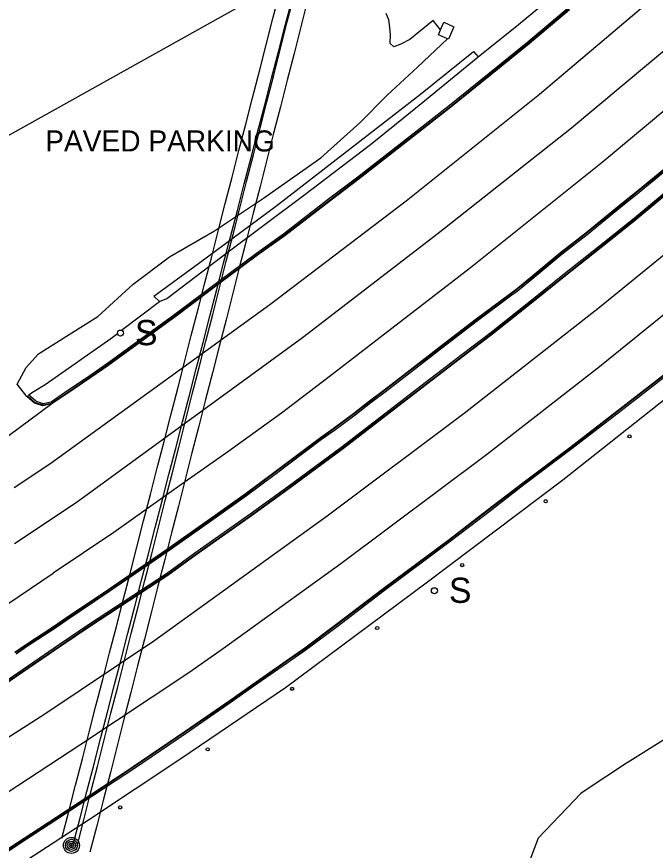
# Model space of a CAD drawing. Extents: x 368532 to 392481, y 10654822 to 10676899.
# Drawn here: x 390121.7 to 390273.6, y 10659120.5 to 10659318.7 of the extents above; entities that cross this region are included whole.
import ezdxf

# ---------------------------------------------------------------- set-up
doc = ezdxf.new("R2010")
doc.units = 0
for name, color, linetype in [('p_Catenary', 7, 'Continuous'), ('p_drainage inlet', 7, 'Continuous'), ('p_dtm retaining wall', 7, 'Continuous'), ('p_dtm sidewalk', 7, 'Continuous'), ('p_road - paved curb', 7, 'Continuous'), ('p_road general road feature', 7, 'Continuous'), ('p_road guard posts', 7, 'Continuous'), ('p_road paint stripe', 7, 'Continuous'), ('p_structure building', 7, 'Continuous'), ('p_structure sign', 7, 'Continuous'), ('p_utility general pole', 7, 'Continuous')]:
    doc.layers.add(name, color=color, linetype=linetype)

msp = doc.modelspace()

# ---------------------------------------------------------------- linework, layer by layer
at = {"layer": 'p_Catenary'}
for points in [[(390132.43, 10659123.45), (390134.05, 10659129.74), (390135.66, 10659136.02), (390137.28, 10659142.31), (390138.9, 10659148.59), (390140.52, 10659154.88), (390142.14, 10659161.16), (390143.76, 10659167.45), (390145.38, 10659173.74), (390147, 10659180.02), (390148.61, 10659186.31), (390150.23, 10659192.59), (390151.85, 10659198.88), (390153.47, 10659205.16), (390155.09, 10659211.45), (390156.71, 10659217.73), (390158.33, 10659224.02), (390159.95, 10659230.31), (390161.56, 10659236.59), (390163.18, 10659242.88), (390164.8, 10659249.16), (390166.42, 10659255.45), (390168.04, 10659261.73), (390169.66, 10659268.02), (390171.28, 10659274.3), (390172.9, 10659280.59), (390174.51, 10659286.88), (390176.13, 10659293.16), (390177.75, 10659299.45), (390179.37, 10659305.73), (390180.99, 10659312.02), (390182.61, 10659318.3), (390184.23, 10659324.59)], [(390135.09, 10659121.94), (390136.72, 10659128.22), (390138.35, 10659134.5), (390139.97, 10659140.78), (390141.6, 10659147.06), (390143.23, 10659153.34), (390144.85, 10659159.62), (390146.48, 10659165.9), (390148.11, 10659172.18), (390149.73, 10659178.46), (390151.36, 10659184.74), (390152.99, 10659191.02), (390154.61, 10659197.3), (390156.24, 10659203.58), (390157.87, 10659209.86), (390159.5, 10659216.14), (390161.12, 10659222.42), (390162.75, 10659228.7), (390164.38, 10659234.98), (390166, 10659241.26), (390167.63, 10659247.54), (390169.26, 10659253.82), (390170.88, 10659260.1), (390172.51, 10659266.38), (390174.14, 10659272.66), (390175.76, 10659278.94), (390177.39, 10659285.22), (390179.02, 10659291.5), (390180.65, 10659297.78), (390182.27, 10659304.06), (390183.9, 10659310.34), (390185.53, 10659316.62), (390187.15, 10659322.9)], [(390136.02, 10659121.5), (390137.63, 10659127.82), (390139.24, 10659134.14), (390140.86, 10659140.46), (390142.47, 10659146.79), (390144.08, 10659153.11), (390145.69, 10659159.43), (390147.31, 10659165.75), (390148.92, 10659172.07), (390150.53, 10659178.39), (390152.15, 10659184.71), (390153.76, 10659191.04), (390155.37, 10659197.36), (390156.98, 10659203.68), (390158.6, 10659210), (390160.21, 10659216.32), (390161.82, 10659222.64), (390163.43, 10659228.97), (390165.05, 10659235.29), (390166.66, 10659241.61), (390168.27, 10659247.93), (390169.89, 10659254.25), (390171.5, 10659260.57), (390173.11, 10659266.9), (390174.72, 10659273.22), (390176.34, 10659279.54), (390177.95, 10659285.86), (390179.56, 10659292.18), (390181.18, 10659298.5), (390182.79, 10659304.83), (390184.4, 10659311.15), (390186.01, 10659317.47), (390187.63, 10659323.79)], [(390190.85, 10659322.63), (390189.24, 10659316.3), (390187.62, 10659309.97), (390186, 10659303.64), (390184.38, 10659297.31), (390182.76, 10659290.98), (390181.15, 10659284.65), (390179.53, 10659278.32), (390177.91, 10659271.99), (390176.29, 10659265.66), (390174.67, 10659259.33), (390173.06, 10659253), (390171.44, 10659246.67), (390169.82, 10659240.34), (390168.2, 10659234.01), (390166.58, 10659227.68), (390164.97, 10659221.35), (390163.35, 10659215.02), (390161.73, 10659208.69), (390160.11, 10659202.36), (390158.49, 10659196.02), (390156.88, 10659189.69), (390155.26, 10659183.36), (390153.64, 10659177.03), (390152.02, 10659170.7), (390150.4, 10659164.37), (390148.79, 10659158.04), (390147.17, 10659151.71), (390145.55, 10659145.38), (390143.93, 10659139.05), (390142.31, 10659132.72), (390140.7, 10659126.39), (390139.08, 10659120.06)]]:
    msp.add_lwpolyline(points, dxfattribs=at)
at = {"layer": 'p_drainage inlet'}
for p, q in [((390222.47, 10659315.59), (390223.25, 10659317.38)), ((390223.25, 10659317.38), (390225.66, 10659316.32)), ((390225.66, 10659316.32), (390224.36, 10659313.35)), ((390221.95, 10659314.4), (390222.47, 10659315.59)), ((390224.09, 10659313.46), (390221.95, 10659314.4)), ((390224.36, 10659313.35), (390224.09, 10659313.46))]:
    msp.add_line(p, q, dxfattribs=at)
at = {"layer": 'p_dtm retaining wall'}
for p, q in [((390217.71, 10659300.31), (390230.31, 10659310.42)), ((390230.31, 10659310.42), (390231.38, 10659309.13)), ((390200.06, 10659286.68), (390217.71, 10659300.31)), ((390183.24, 10659273.55), (390200.06, 10659286.68)), ((390165.19, 10659260.27), (390183.24, 10659273.55)), ((390154.29, 10659252.25), (390165.19, 10659260.27)), ((390155.62, 10659251), (390154.29, 10659252.25)), ((390279.15, 10659230.37), (390251.52, 10659208.53)), ((390251.52, 10659208.53), (390219.08, 10659184.07)), ((390219.08, 10659184.07), (390185.58, 10659159.16))]:
    msp.add_line(p, q, dxfattribs=at)
at = {"layer": 'p_dtm sidewalk'}
for p, q in [((390240.99, 10659316.82), (390258.25, 10659331.16)), ((390231.38, 10659309.13), (390240.99, 10659316.82)), ((390217.41, 10659297.65), (390231.38, 10659309.13)), ((390205.82, 10659288.34), (390217.41, 10659297.65)), ((390190.2, 10659276.43), (390205.82, 10659288.34)), ((390171, 10659262.09), (390190.2, 10659276.43)), ((390157.36, 10659251.74), (390171, 10659262.09)), ((390146.61, 10659244.17), (390155.62, 10659251)), ((390155.62, 10659251), (390157.36, 10659251.74)), ((390144.03, 10659242.22), (390145.63, 10659243.43)), ((390128.45, 10659231.31), (390144.03, 10659242.22)), ((390125.84, 10659229.68), (390128.45, 10659231.31)), ((390124.43, 10659228.82), (390125.84, 10659229.68)), ((390185.58, 10659159.16), (390160.72, 10659142.28)), ((390160.72, 10659142.28), (390138.98, 10659127.83)), ((390138.98, 10659127.83), (390111.18, 10659109.87))]:
    msp.add_line(p, q, dxfattribs=at)
at = {"layer": 'p_road - paved curb'}
for p, q in [((390252.84, 10659320.74), (390243.25, 10659312.67)), ((390253.06, 10659320.47), (390243.47, 10659312.4)), ((390253.16, 10659320.36), (390243.57, 10659312.28)), ((390243.25, 10659312.67), (390234.04, 10659305.23)), ((390243.47, 10659312.4), (390234.26, 10659304.96)), ((390243.57, 10659312.28), (390234.35, 10659304.84)), ((390234.04, 10659305.23), (390224.61, 10659297.57)), ((390234.26, 10659304.96), (390224.83, 10659297.3)), ((390234.35, 10659304.84), (390224.92, 10659297.18)), ((390224.61, 10659297.57), (390213.28, 10659288.73)), ((390224.83, 10659297.3), (390213.5, 10659288.46)), ((390224.92, 10659297.18), (390213.59, 10659288.34)), ((390213.28, 10659288.73), (390202.81, 10659280.58)), ((390213.5, 10659288.46), (390203.02, 10659280.3)), ((390213.59, 10659288.34), (390203.11, 10659280.18)), ((390202.81, 10659280.58), (390195.83, 10659275.29)), ((390269.4, 10659277.42), (390275.61, 10659282.44)), ((390269.49, 10659277.3), (390275.71, 10659282.32)), ((390269.72, 10659277.03), (390275.93, 10659282.05)), ((390203.02, 10659280.3), (390196.04, 10659275.01)), ((390203.11, 10659280.18), (390196.13, 10659274.89)), ((390264.98, 10659273.81), (390269.4, 10659277.42)), ((390265.07, 10659273.69), (390269.49, 10659277.3)), ((390265.29, 10659273.42), (390269.72, 10659277.03)), ((390276.17, 10659277.15), (390268.14, 10659270.43)), ((390276.39, 10659276.88), (390268.37, 10659270.16)), ((390276.49, 10659276.77), (390268.46, 10659270.04)), ((390195.83, 10659275.29), (390185.14, 10659267.04)), ((390196.04, 10659275.01), (390185.35, 10659266.76)), ((390196.13, 10659274.89), (390185.44, 10659266.64)), ((390260.55, 10659270.25), (390264.98, 10659273.81)), ((390260.64, 10659270.13), (390265.07, 10659273.69)), ((390260.87, 10659269.86), (390265.29, 10659273.42)), ((390257.01, 10659267.34), (390260.55, 10659270.25)), ((390257.1, 10659267.22), (390260.64, 10659270.13)), ((390257.32, 10659266.95), (390260.87, 10659269.86)), ((390268.14, 10659270.43), (390260.29, 10659264.17)), ((390268.37, 10659270.16), (390260.51, 10659263.9)), ((390268.46, 10659270.04), (390260.6, 10659263.78)), ((390185.14, 10659267.04), (390178.68, 10659262.39)), ((390185.35, 10659266.76), (390178.88, 10659262.11)), ((390185.44, 10659266.64), (390178.97, 10659261.99)), ((390251.1, 10659262.71), (390257.01, 10659267.34)), ((390251.19, 10659262.59), (390257.1, 10659267.22)), ((390251.41, 10659262.32), (390257.32, 10659266.95)), ((390244.41, 10659257.17), (390251.1, 10659262.71)), ((390260.29, 10659264.17), (390251.93, 10659257.57)), ((390260.51, 10659263.9), (390252.15, 10659257.3)), ((390260.6, 10659263.78), (390252.24, 10659257.18)), ((390178.68, 10659262.39), (390169.7, 10659255.75)), ((390178.88, 10659262.11), (390169.91, 10659255.47)), ((390178.97, 10659261.99), (390170, 10659255.35)), ((390244.51, 10659257.05), (390251.19, 10659262.59)), ((390244.73, 10659256.78), (390251.41, 10659262.32)), ((390240.38, 10659253.87), (390244.41, 10659257.17)), ((390240.47, 10659253.75), (390244.51, 10659257.05)), ((390240.68, 10659253.47), (390244.73, 10659256.78)), ((390251.93, 10659257.57), (390244.6, 10659251.66)), ((390252.15, 10659257.3), (390244.82, 10659251.39)), ((390252.24, 10659257.18), (390244.91, 10659251.27)), ((390169.7, 10659255.75), (390159.26, 10659247.92)), ((390169.91, 10659255.47), (390159.47, 10659247.64)), ((390170, 10659255.35), (390159.56, 10659247.52)), ((390230.63, 10659246.62), (390239.17, 10659253.01)), ((390230.72, 10659246.5), (390239.26, 10659252.89)), ((390239.17, 10659253.01), (390240.38, 10659253.87)), ((390239.26, 10659252.89), (390240.47, 10659253.75)), ((390239.46, 10659252.61), (390240.68, 10659253.47)), ((390230.93, 10659246.22), (390239.46, 10659252.61)), ((390244.6, 10659251.66), (390234.52, 10659243.66)), ((390244.82, 10659251.39), (390234.74, 10659243.39)), ((390244.91, 10659251.27), (390234.83, 10659243.27)), ((390159.26, 10659247.92), (390149.68, 10659240.95)), ((390159.47, 10659247.64), (390149.88, 10659240.67)), ((390159.56, 10659247.52), (390149.97, 10659240.55)), ((390221.7, 10659239.72), (390230.63, 10659246.62)), ((390221.79, 10659239.6), (390230.72, 10659246.5)), ((390222, 10659239.32), (390230.93, 10659246.22)), ((390234.52, 10659243.66), (390227.61, 10659238.37)), ((390234.74, 10659243.39), (390227.82, 10659238.09)), ((390234.83, 10659243.27), (390227.91, 10659237.97)), ((390149.68, 10659240.95), (390143.04, 10659236.13)), ((390149.88, 10659240.67), (390143.24, 10659235.84)), ((390149.97, 10659240.55), (390143.33, 10659235.72)), ((390215.22, 10659234.79), (390221.7, 10659239.72)), ((390215.31, 10659234.67), (390221.79, 10659239.6)), ((390215.52, 10659234.39), (390222, 10659239.32)), ((390227.61, 10659238.37), (390217.81, 10659230.84)), ((390227.82, 10659238.09), (390218.02, 10659230.56)), ((390227.91, 10659237.97), (390218.11, 10659230.44)), ((390143.04, 10659236.13), (390139.03, 10659233.32)), ((390143.24, 10659235.84), (390139.23, 10659233.03)), ((390143.33, 10659235.72), (390139.31, 10659232.91)), ((390264.42, 10659224.94), (390278.16, 10659235.63)), ((390264.51, 10659224.82), (390278.25, 10659235.51)), ((390264.73, 10659224.54), (390278.47, 10659235.24)), ((390139.03, 10659233.32), (390133.06, 10659229.29)), ((390139.23, 10659233.03), (390133.26, 10659229)), ((390208.97, 10659229.94), (390215.22, 10659234.79)), ((390209.06, 10659229.82), (390215.31, 10659234.67)), ((390209.27, 10659229.54), (390215.52, 10659234.39)), ((390139.31, 10659232.91), (390133.34, 10659228.88)), ((390133.06, 10659229.29), (390129.83, 10659227.11)), ((390133.26, 10659229), (390129.96, 10659226.78)), ((390205.59, 10659227.37), (390208.97, 10659229.94)), ((390205.68, 10659227.25), (390209.06, 10659229.82)), ((390205.9, 10659226.97), (390209.27, 10659229.54)), ((390217.81, 10659230.84), (390207.41, 10659222.91)), ((390218.02, 10659230.56), (390207.62, 10659222.63)), ((390218.11, 10659230.44), (390207.71, 10659222.51)), ((390133.34, 10659228.88), (390130.02, 10659226.64)), ((390201.86, 10659224.46), (390205.59, 10659227.37)), ((390201.95, 10659224.34), (390205.68, 10659227.25)), ((390130.02, 10659226.64), (390114.53, 10659215.26)), ((390202.16, 10659224.06), (390205.9, 10659226.97)), ((390196.93, 10659220.85), (390201.86, 10659224.46)), ((390197.02, 10659220.73), (390201.95, 10659224.34)), ((390197.22, 10659220.45), (390202.16, 10659224.06)), ((390253.19, 10659216.29), (390264.42, 10659224.94)), ((390253.28, 10659216.17), (390264.51, 10659224.82)), ((390253.49, 10659215.89), (390264.73, 10659224.54)), ((390207.41, 10659222.91), (390199.06, 10659216.49)), ((390207.62, 10659222.63), (390199.27, 10659216.21)), ((390207.71, 10659222.51), (390199.36, 10659216.09)), ((390193.89, 10659218.64), (390196.93, 10659220.85)), ((390193.98, 10659218.52), (390197.02, 10659220.73)), ((390194.19, 10659218.24), (390197.22, 10659220.45)), ((390182.49, 10659210.12), (390193.89, 10659218.64)), ((390182.58, 10659210), (390193.98, 10659218.52)), ((390182.79, 10659209.72), (390194.19, 10659218.24)), ((390199.06, 10659216.49), (390186.05, 10659206.86)), ((390199.27, 10659216.21), (390186.26, 10659206.58)), ((390199.36, 10659216.09), (390186.35, 10659206.46)), ((390242.01, 10659207.88), (390253.19, 10659216.29)), ((390242.1, 10659207.76), (390253.28, 10659216.17)), ((390242.31, 10659207.48), (390253.49, 10659215.89)), ((390176, 10659205.25), (390182.49, 10659210.12)), ((390176.09, 10659205.13), (390182.58, 10659210)), ((390176.29, 10659204.85), (390182.79, 10659209.72)), ((390233.66, 10659201.44), (390242.01, 10659207.88)), ((390233.75, 10659201.32), (390242.1, 10659207.76)), ((390233.96, 10659201.04), (390242.31, 10659207.48)), ((390166.98, 10659198.85), (390176, 10659205.25)), ((390186.05, 10659206.86), (390177.22, 10659200.44)), ((390186.26, 10659206.58), (390177.42, 10659200.15)), ((390186.35, 10659206.46), (390177.51, 10659200.03)), ((390167.07, 10659198.73), (390176.09, 10659205.13)), ((390167.27, 10659198.44), (390176.29, 10659204.85)), ((390224.49, 10659194.45), (390233.66, 10659201.44)), ((390224.58, 10659194.33), (390233.75, 10659201.32)), ((390177.22, 10659200.44), (390164.05, 10659191.15)), ((390177.42, 10659200.15), (390164.25, 10659190.86)), ((390177.51, 10659200.03), (390164.34, 10659190.74)), ((390224.79, 10659194.05), (390233.96, 10659201.04)), ((390157.32, 10659192.03), (390166.98, 10659198.85)), ((390157.41, 10659191.91), (390167.07, 10659198.73)), ((390157.6, 10659191.62), (390167.27, 10659198.44)), ((390208.82, 10659182.77), (390224.49, 10659194.45)), ((390208.91, 10659182.65), (390224.58, 10659194.33)), ((390209.12, 10659182.37), (390224.79, 10659194.05)), ((390143.32, 10659182.49), (390157.32, 10659192.03)), ((390143.4, 10659182.37), (390157.41, 10659191.91)), ((390143.6, 10659182.08), (390157.6, 10659191.62)), ((390164.05, 10659191.15), (390157.3, 10659186.3)), ((390164.25, 10659190.86), (390157.5, 10659186.01)), ((390164.34, 10659190.74), (390157.58, 10659185.89)), ((390157.3, 10659186.3), (390138.97, 10659174.26)), ((390157.5, 10659186.01), (390139.17, 10659173.96)), ((390157.58, 10659185.89), (390139.25, 10659173.84)), ((390133.3, 10659175.72), (390143.32, 10659182.49)), ((390133.38, 10659175.6), (390143.4, 10659182.37)), ((390133.58, 10659175.31), (390143.6, 10659182.08)), ((390197.56, 10659174.18), (390208.82, 10659182.77)), ((390197.65, 10659174.06), (390208.91, 10659182.65)), ((390197.86, 10659173.78), (390209.12, 10659182.37)), ((390130.43, 10659173.73), (390133.3, 10659175.72)), ((390130.51, 10659173.61), (390133.38, 10659175.6)), ((390123.73, 10659169.37), (390130.43, 10659173.73)), ((390123.81, 10659169.24), (390130.51, 10659173.61)), ((390130.71, 10659173.31), (390133.58, 10659175.31)), ((390138.97, 10659174.26), (390131.84, 10659169.47)), ((390139.17, 10659173.96), (390132.04, 10659169.18)), ((390139.25, 10659173.84), (390132.12, 10659169.06)), ((390190.19, 10659168.67), (390197.56, 10659174.18)), ((390190.28, 10659168.55), (390197.65, 10659174.06)), ((390190.48, 10659168.26), (390197.86, 10659173.78)), ((390124.01, 10659168.95), (390130.71, 10659173.31)), ((390131.84, 10659169.47), (390115.61, 10659158.34)), ((390132.04, 10659169.18), (390115.81, 10659158.05)), ((390132.12, 10659169.06), (390115.89, 10659157.93)), ((390121.22, 10659167.68), (390123.73, 10659169.37)), ((390121.3, 10659167.55), (390123.81, 10659169.24)), ((390121.5, 10659167.26), (390124.01, 10659168.95)), ((390185.77, 10659165.62), (390190.19, 10659168.67)), ((390185.86, 10659165.5), (390190.28, 10659168.55)), ((390186.06, 10659165.21), (390190.48, 10659168.26)), ((390178.6, 10659160.58), (390185.77, 10659165.62)), ((390178.69, 10659160.46), (390185.86, 10659165.5)), ((390178.89, 10659160.17), (390186.06, 10659165.21)), ((390172.41, 10659156.22), (390178.6, 10659160.58)), ((390172.5, 10659156.1), (390178.69, 10659160.46)), ((390172.7, 10659155.81), (390178.89, 10659160.17)), ((390161.76, 10659148.89), (390172.41, 10659156.22)), ((390161.84, 10659148.77), (390172.5, 10659156.1)), ((390162.04, 10659148.48), (390172.7, 10659155.81)), ((390149.36, 10659140.48), (390161.76, 10659148.89)), ((390149.44, 10659140.36), (390161.84, 10659148.77)), ((390149.64, 10659140.06), (390162.04, 10659148.48)), ((390144.83, 10659137.48), (390149.36, 10659140.48)), ((390144.91, 10659137.35), (390149.44, 10659140.36)), ((390145.11, 10659137.06), (390149.64, 10659140.06)), ((390130.95, 10659128.34), (390144.83, 10659137.48)), ((390131.03, 10659128.21), (390144.91, 10659137.35)), ((390131.22, 10659127.92), (390145.11, 10659137.06)), ((390123.4, 10659123.43), (390130.95, 10659128.34)), ((390123.48, 10659123.3), (390131.03, 10659128.21)), ((390123.67, 10659123.01), (390131.22, 10659127.92)), ((390114.44, 10659117.56), (390123.4, 10659123.43)), ((390114.52, 10659117.43), (390123.48, 10659123.3)), ((390114.71, 10659117.14), (390123.67, 10659123.01))]:
    msp.add_line(p, q, dxfattribs=at)
at = {"layer": 'p_road general road feature'}
for p, q in [((390210.17, 10659317.93), (390209.51, 10659319.5)), ((390210.43, 10659316.11), (390210.17, 10659317.93)), ((390220.74, 10659317.77), (390215.16, 10659313.29)), ((390222.47, 10659315.59), (390220.74, 10659317.77)), ((390210.53, 10659314.36), (390210.43, 10659316.11)), ((390210.46, 10659312.33), (390210.53, 10659314.36)), ((390211.33, 10659311.58), (390210.46, 10659312.33)), ((390215.16, 10659313.29), (390212.99, 10659312.15)), ((390217, 10659306.74), (390224.09, 10659313.46)), ((390212.99, 10659312.15), (390211.33, 10659311.58)), ((390209.79, 10659300.07), (390217, 10659306.74)), ((390203.37, 10659293.52), (390209.79, 10659300.07)), ((390193.96, 10659285.17), (390203.37, 10659293.52)), ((390180.35, 10659275.57), (390193.96, 10659285.17)), ((390168.69, 10659267.77), (390180.35, 10659275.57)), ((390158.04, 10659261.59), (390168.69, 10659267.77)), ((390149.35, 10659255.09), (390158.04, 10659261.59)), ((390140.97, 10659247.43), (390149.35, 10659255.09)), ((390134.16, 10659243.18), (390140.97, 10659247.43)), ((390126.85, 10659238.58), (390134.16, 10659243.18)), ((390123.89, 10659235.35), (390126.85, 10659238.58)), ((390121.81, 10659231.36), (390123.89, 10659235.35)), ((390124.1, 10659228.44), (390121.81, 10659231.36)), ((390125.92, 10659226.87), (390124.1, 10659228.44)), ((390126, 10659227), (390124.2, 10659228.55)), ((390126.18, 10659227.31), (390124.43, 10659228.82)), ((390127.92, 10659226.32), (390126, 10659227)), ((390127.94, 10659226.68), (390126.18, 10659227.31)), ((390129.83, 10659227.11), (390127.94, 10659226.68)), ((390127.91, 10659226.16), (390125.92, 10659226.87)), ((390130.02, 10659226.64), (390127.91, 10659226.16)), ((390129.96, 10659226.78), (390127.92, 10659226.32)), ((390275.97, 10659147.02), (390266.19, 10659140.92)), ((390266.19, 10659140.92), (390257.58, 10659135.25)), ((390255.86, 10659134.07), (390245.67, 10659123.39)), ((390257.58, 10659135.25), (390255.86, 10659134.07)), ((390245.67, 10659123.39), (390243.73, 10659118.19))]:
    msp.add_line(p, q, dxfattribs=at)
at = {"layer": 'p_road guard posts'}
for centre in [(390267.41, 10659218.93), (390247.47, 10659203.52), (390227.6, 10659188.34), (390207.41, 10659173.37), (390187.17, 10659158.93), (390167.1, 10659144.54), (390146.26, 10659130.73)]:
    msp.add_circle(centre, 0.375, dxfattribs=at)
at = {"layer": 'p_road paint stripe'}
for p, q in [((390277.56, 10659326.91), (390246.01, 10659300.23)), ((390284.6, 10659318.1), (390253.64, 10659292.18)), ((390292.36, 10659310.31), (390260.91, 10659284.03)), ((390246.01, 10659300.23), (390214.29, 10659274.82)), ((390253.64, 10659292.18), (390221.92, 10659267.14)), ((390260.91, 10659284.03), (390229.56, 10659259)), ((390214.29, 10659274.82), (390181.86, 10659250.22)), ((390290.99, 10659274.65), (390260.25, 10659249.54)), ((390221.92, 10659267.14), (390189.63, 10659242.34)), ((390229.56, 10659259), (390195.98, 10659233.07)), ((390291.36, 10659260.67), (390260.31, 10659235.46)), ((390181.86, 10659250.22), (390129.53, 10659212.34)), ((390260.25, 10659249.54), (390228.07, 10659224.4)), ((390189.63, 10659242.34), (390135.83, 10659203.15)), ((390260.31, 10659235.46), (390233.4, 10659214.56)), ((390195.98, 10659233.07), (390184.64, 10659224.43)), ((390184.64, 10659224.43), (390172.11, 10659215.45)), ((390228.07, 10659224.4), (390195.5, 10659199.97)), ((390172.11, 10659215.45), (390160.15, 10659207.06)), ((390233.4, 10659214.56), (390198.79, 10659188.66)), ((390129.53, 10659212.34), (390121.06, 10659206.67)), ((390160.15, 10659207.06), (390144.77, 10659196.07)), ((390135.83, 10659203.15), (390121.11, 10659193.37)), ((390195.5, 10659199.97), (390163.08, 10659176.6)), ((390144.77, 10659196.07), (390130.34, 10659186.39)), ((390198.79, 10659188.66), (390170.82, 10659168.51)), ((390110.48, 10659173.09), (390130.34, 10659186.39)), ((390163.08, 10659176.6), (390154.51, 10659170.45)), ((390154.51, 10659170.45), (390128.38, 10659152.94)), ((390170.82, 10659168.51), (390162.6, 10659162.74)), ((390162.6, 10659162.74), (390136.69, 10659145.51)), ((390128.38, 10659152.94), (390088.21, 10659127.19)), ((390136.69, 10659145.51), (390103.64, 10659123.98))]:
    msp.add_line(p, q, dxfattribs=at)
at = {"layer": 'p_structure building'}
msp.add_lwpolyline([(390065.49, 10659260.39), (390117.96, 10659289.52), (390177.19, 10659322.55), (390136.58, 10659393.81), (390119.13, 10659383.19), (390118.72, 10659383.94), (390009.93, 10659322.19)], dxfattribs=at)
at = {"layer": 'p_structure sign'}
for centre in [(390146.34, 10659243.51), (390221.01, 10659182.26)]:
    msp.add_circle(centre, 0.713, dxfattribs=at)
at = {"layer": 'p_utility general pole'}
for radius in [1.9, 1.44, 0.973, 0.539, 0.192]:
    msp.add_circle((390134.67, 10659121.71), radius, dxfattribs=at)

# ---------------------------------------------------------------- texts
at = {"layer": 'p_road general road feature'}
msp.add_text(' PAVED PARKING', height=5, dxfattribs=at).set_placement((390126.59, 10659286.67))
at = {"layer": 'p_structure sign'}
for p in [(390149.8, 10659240.61), (390224.47, 10659179.36)]:
    msp.add_text('S', height=6, dxfattribs=at).set_placement(p)

doc.saveas('drawing.dxf')
